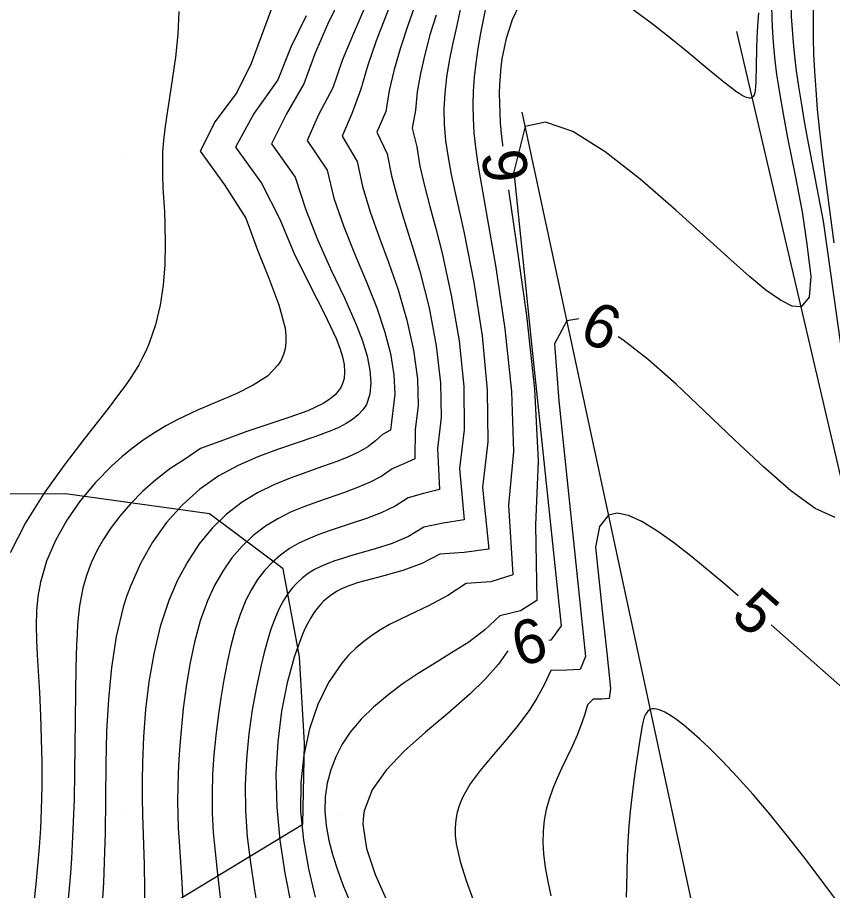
# Model space of a CAD drawing. Extents: x 2602990 to 2605851, y 618069 to 619180.
# Drawn here: x 2603385.29 to 2603422.33, y 618676.53 to 618716.22 of the extents above; entities that cross this region are included whole.
import ezdxf

# ---------------------------------------------------------------- set-up
doc = ezdxf.new("R2010")
doc.units = 0
for name, color, linetype in [('DTM Contours Major', 7, 'Continuous'), ('DTM Contours Major Text', 7, 'Continuous'), ('DTM Contours Minor', 7, 'Continuous'), ('DTM Contours Minor Text', 7, 'Continuous'), ('Exist DTM Crownline', 7, 'Continuous'), ('Exist DTM QL2 LIDAR Elevation Point', 7, 'Continuous'), ('Exist Roads EOP', 7, 'Continuous'), ('PH Exist DTM Breakline', 7, 'Continuous'), ('PH Exist DTM Obscure Area', 7, 'Continuous')]:
    doc.layers.add(name, color=color, linetype=linetype)

msp = doc.modelspace()

# ---------------------------------------------------------------- linework, layer by layer
at = {"layer": 'DTM Contours Major'}
for points in [[(2603408.128, 618716.845), (2603407.768, 618716.112), (2603407.497, 618715.265), (2603407.311, 618714.338), (2603407.261, 618713.958), (2603407.224, 618713.57), (2603407.199, 618713.171), (2603407.188, 618712.76), (2603407.191, 618712.335), (2603407.206, 618711.894), (2603407.235, 618711.428), (2603407.277, 618710.942), (2603407.331, 618710.434), (2603407.339, 618710.37)], [(2603392.624, 618716.495), (2603392.58, 618715.458), (2603392.473, 618714.412), (2603392.33, 618713.389), (2603392.062, 618711.69), (2603391.987, 618711.153), (2603391.929, 618710.626), (2603391.891, 618710.108), (2603391.877, 618709.563), (2603391.884, 618709.021), (2603391.906, 618708.479), (2603391.968, 618707.379), (2603391.993, 618706.816), (2603392.009, 618705.905), (2603391.984, 618704.977), (2603391.908, 618704.047), (2603391.773, 618703.133), (2603391.569, 618702.249), (2603391.285, 618701.413), (2603391.14, 618701.079), (2603390.98, 618700.754), (2603390.804, 618700.434), (2603390.613, 618700.116), (2603390.407, 618699.799), (2603390.185, 618699.478), (2603389.891, 618699.073), (2603389.408, 618698.439), (2603388.351, 618697.091), (2603387.414, 618695.868), (2603386.492, 618694.575), (2603385.653, 618693.238), (2603384.965, 618691.883)], [(2603418.963, 618716.437), (2603418.924, 618715.846), (2603418.899, 618715.301), (2603418.882, 618714.801), (2603418.851, 618713.284), (2603418.839, 618713.064), (2603418.824, 618712.921), (2603418.802, 618712.8), (2603418.772, 618712.703), (2603418.732, 618712.629), (2603418.68, 618712.579), (2603418.639, 618712.56), (2603418.592, 618712.552), (2603418.54, 618712.552), (2603418.482, 618712.563), (2603418.419, 618712.582), (2603418.35, 618712.609), (2603418.225, 618712.673), (2603418.085, 618712.757), (2603417.932, 618712.861), (2603417.764, 618712.983), (2603417.388, 618713.276), (2603416.722, 618713.827), (2603415.526, 618714.826), (2603415.082, 618715.19), (2603414.195, 618715.891), (2603413.268, 618716.569)], [(2603407.605, 618708.387), (2603407.974, 618705.886), (2603408.424, 618702.664), (2603408.79, 618699.313), (2603408.962, 618696.06), (2603408.828, 618693.13), (2603408.901, 618689.717), (2603408.155, 618689.235), (2603407.214, 618689.021), (2603406.537, 618688.374), (2603405.798, 618687.821), (2603405.023, 618687.326), (2603404.237, 618686.852), (2603403.495, 618686.387), (2603402.78, 618685.904), (2603402.102, 618685.399), (2603401.474, 618684.87), (2603400.908, 618684.311), (2603400.415, 618683.721), (2603400.053, 618683.177), (2603399.758, 618682.608), (2603399.53, 618682.017), (2603399.371, 618681.407), (2603399.283, 618680.78), (2603399.266, 618680.139), (2603399.321, 618679.477), (2603399.442, 618678.803), (2603399.62, 618678.118), (2603399.847, 618677.422), (2603400.114, 618676.715), (2603400.411, 618675.997)]]:
    msp.add_lwpolyline(points, dxfattribs=at)
at = {"layer": 'DTM Contours Minor'}
for points in [[(2603422.554, 618726.853), (2603421.959, 618725.424), (2603421.461, 618723.953), (2603421.062, 618722.459), (2603420.761, 618720.956), (2603420.559, 618719.462), (2603420.455, 618717.991), (2603420.441, 618717.418), (2603420.443, 618716.845), (2603420.46, 618716.268), (2603420.493, 618715.68), (2603420.541, 618715.077), (2603420.605, 618714.453), (2603420.687, 618713.787), (2603420.785, 618713.088), (2603420.9, 618712.352), (2603421.033, 618711.574), (2603421.183, 618710.75), (2603421.9, 618706.959), (2603423.158, 618698.028)], [(2603422.553, 618723.58), (2603422.203, 618722.264), (2603421.922, 618720.945), (2603421.709, 618719.636), (2603421.56, 618718.352), (2603421.519, 618717.853), (2603421.488, 618717.355), (2603421.466, 618716.855), (2603421.453, 618716.347), (2603421.449, 618715.828), (2603421.454, 618715.294), (2603421.474, 618714.556), (2603421.511, 618713.773), (2603421.566, 618712.935), (2603421.64, 618712.031), (2603421.735, 618711.053), (2603421.854, 618709.99), (2603422.387, 618705.974)], [(2603406.066, 618719.63), (2603405.239, 618715.793), (2603405.06, 618714.997), (2603404.907, 618714.249), (2603404.792, 618713.5), (2603404.712, 618712.774), (2603404.674, 618712.061), (2603404.684, 618711.349), (2603404.747, 618710.614), (2603404.858, 618709.859), (2603405.007, 618709.073), (2603405.185, 618708.244), (2603405.59, 618706.417), (2603406.029, 618704.174), (2603406.403, 618701.743), (2603406.64, 618699.278), (2603406.671, 618696.931), (2603406.425, 618694.855), (2603406.708, 618692.048), (2603405.588, 618691.898), (2603404.494, 618691.817), (2603403.67, 618691.388), (2603402.805, 618691.077), (2603401.946, 618690.838), (2603401.138, 618690.629), (2603400.726, 618690.509), (2603400.531, 618690.445), (2603400.345, 618690.377), (2603400.166, 618690.304), (2603399.995, 618690.226), (2603399.821, 618690.135), (2603399.656, 618690.035), (2603399.499, 618689.927), (2603399.35, 618689.809), (2603399.207, 618689.681), (2603399.072, 618689.542), (2603398.914, 618689.355), (2603398.764, 618689.15), (2603398.621, 618688.926), (2603398.484, 618688.683), (2603398.353, 618688.42), (2603398.226, 618688.137), (2603397.861, 618687.139), (2603397.544, 618685.976), (2603397.291, 618684.679), (2603397.118, 618683.281), (2603397.04, 618681.814), (2603397.072, 618680.31), (2603397.219, 618678.81), (2603397.45, 618677.322), (2603397.725, 618675.858)], [(2603402.466, 618717.431), (2603401.601, 618715.16), (2603401.21, 618714.055), (2603400.892, 618712.963), (2603400.506, 618711.879), (2603400.043, 618710.821), (2603400.724, 618709.666), (2603400.972, 618708.535), (2603401.323, 618707.39), (2603401.736, 618706.227), (2603402.171, 618705.044), (2603402.587, 618703.84), (2603402.986, 618702.464), (2603403.287, 618701.099), (2603403.466, 618699.787), (2603403.501, 618698.569), (2603403.368, 618697.488), (2603403.357, 618696.148), (2603402.846, 618695.919), (2603402.319, 618695.705), (2603401.848, 618695.372), (2603401.321, 618695.09), (2603400.752, 618694.846), (2603400.153, 618694.624), (2603398.927, 618694.201), (2603398.311, 618693.973), (2603397.705, 618693.721), (2603397.119, 618693.431), (2603396.563, 618693.095), (2603396.01, 618692.674), (2603395.503, 618692.19), (2603395.04, 618691.647), (2603394.624, 618691.048), (2603394.254, 618690.397), (2603393.932, 618689.697), (2603393.602, 618688.784), (2603393.335, 618687.82), (2603393.123, 618686.823), (2603392.956, 618685.809), (2603392.828, 618684.797), (2603392.728, 618683.801), (2603392.673, 618683.138), (2603392.628, 618682.489), (2603392.595, 618681.85), (2603392.575, 618681.221), (2603392.568, 618680.597), (2603392.577, 618679.978), (2603392.6, 618679.365), (2603392.634, 618678.752), (2603392.76, 618676.887), (2603392.795, 618676.249)], [(2603406.709, 618717.403), (2603406.335, 618715.502), (2603406.22, 618714.808), (2603406.125, 618714.143), (2603406.052, 618713.499), (2603406.005, 618712.869), (2603405.985, 618712.245), (2603405.994, 618711.621), (2603406.035, 618710.979), (2603406.105, 618710.321), (2603406.2, 618709.639), (2603406.315, 618708.926), (2603406.591, 618707.373), (2603407.031, 618704.849), (2603407.445, 618702.069), (2603407.742, 618699.218), (2603407.829, 618696.48), (2603407.613, 618694.039), (2603407.804, 618690.886), (2603406.802, 618690.563), (2603405.679, 618690.491), (2603404.851, 618689.937), (2603403.968, 618689.474), (2603403.071, 618689.051), (2603402.202, 618688.617), (2603401.793, 618688.381), (2603401.401, 618688.127), (2603401.028, 618687.851), (2603400.675, 618687.55), (2603400.342, 618687.222), (2603400.03, 618686.864), (2603399.434, 618685.988), (2603398.943, 618684.983), (2603398.565, 618683.872), (2603398.304, 618682.678), (2603398.167, 618681.425), (2603398.16, 618680.137), (2603398.285, 618678.82), (2603398.517, 618677.508), (2603398.824, 618676.22)], [(2603399.996, 618717.194), (2603399.389, 618715.9), (2603398.802, 618714.566), (2603398.304, 618713.199), (2603397.513, 618711.836), (2603396.837, 618710.47), (2603397.917, 618708.966), (2603398.385, 618707.522), (2603398.921, 618706.118), (2603399.534, 618704.761), (2603400.148, 618703.472), (2603400.688, 618702.267), (2603400.973, 618701.521), (2603401.183, 618700.825), (2603401.313, 618700.184), (2603401.355, 618699.603), (2603401.301, 618699.086), (2603401.157, 618698.622), (2603400.981, 618698.381), (2603400.774, 618698.151), (2603400.523, 618697.945), (2603400.232, 618697.758), (2603399.903, 618697.585), (2603399.537, 618697.424), (2603398.8, 618697.148), (2603397.111, 618696.579), (2603396.214, 618696.246), (2603395.318, 618695.854), (2603394.451, 618695.382), (2603393.586, 618694.775), (2603392.791, 618694.064), (2603392.071, 618693.258), (2603391.433, 618692.367), (2603390.883, 618691.4), (2603390.425, 618690.366), (2603390.254, 618689.892), (2603390.102, 618689.407), (2603389.781, 618688.071), (2603389.561, 618686.67), (2603389.423, 618685.225), (2603389.346, 618683.753), (2603389.309, 618682.272), (2603389.271, 618679.119), (2603389.253, 618678.279), (2603389.2, 618676.874), (2603389.105, 618675.473)], [(2603401.098, 618716.718), (2603400.558, 618715.487), (2603400.052, 618714.258), (2603399.631, 618713.028), (2603398.992, 618711.823), (2603398.46, 618710.621), (2603399.361, 618709.284), (2603399.667, 618708.011), (2603400.102, 618706.742), (2603400.61, 618705.482), (2603401.134, 618704.238), (2603401.618, 618703.017), (2603401.973, 618701.955), (2603402.238, 618700.935), (2603402.398, 618699.976), (2603402.439, 618699.097), (2603402.251, 618697.46), (2603401.888, 618697.264), (2603401.568, 618696.974), (2603401.208, 618696.701), (2603400.798, 618696.461), (2603400.343, 618696.246), (2603399.85, 618696.047), (2603399.162, 618695.798), (2603398.436, 618695.545), (2603397.69, 618695.273), (2603396.94, 618694.964), (2603396.204, 618694.604), (2603395.497, 618694.176), (2603394.793, 618693.63), (2603394.146, 618692.997), (2603393.557, 618692.281), (2603393.03, 618691.492), (2603392.567, 618690.635), (2603392.172, 618689.719), (2603391.781, 618688.529), (2603391.483, 618687.287), (2603391.264, 618686.02), (2603391.114, 618684.754), (2603391.021, 618683.517), (2603390.971, 618682.334), (2603390.957, 618681.526), (2603390.957, 618680.747), (2603390.97, 618679.986), (2603391.045, 618677.699), (2603391.066, 618676.565), (2603391.056, 618675.395)], [(2603403.391, 618716.884), (2603403.028, 618715.855), (2603402.7, 618714.841), (2603402.411, 618713.858), (2603402.183, 618712.896), (2603402.039, 618711.944), (2603401.627, 618711.011), (2603402.09, 618710.016), (2603402.284, 618709.021), (2603402.557, 618707.999), (2603402.881, 618706.943), (2603403.229, 618705.843), (2603403.573, 618704.693), (2603403.997, 618703.015), (2603404.325, 618701.296), (2603404.521, 618699.609), (2603404.55, 618698.026), (2603404.377, 618696.62), (2603404.478, 618694.765), (2603403.749, 618694.583), (2603403.046, 618694.387), (2603402.461, 618694.003), (2603401.822, 618693.694), (2603401.149, 618693.436), (2603400.463, 618693.209), (2603399.464, 618692.884), (2603398.982, 618692.711), (2603398.518, 618692.523), (2603398.075, 618692.313), (2603397.658, 618692.073), (2603397.246, 618691.78), (2603396.867, 618691.446), (2603396.521, 618691.073), (2603396.208, 618690.661), (2603395.926, 618690.211), (2603395.675, 618689.724), (2603395.407, 618689.081), (2603395.179, 618688.39), (2603394.984, 618687.658), (2603394.816, 618686.893), (2603394.669, 618686.101), (2603394.539, 618685.289), (2603394.416, 618684.434), (2603394.309, 618683.568), (2603394.223, 618682.693), (2603394.163, 618681.811), (2603394.135, 618680.925), (2603394.144, 618680.038), (2603394.192, 618679.159), (2603394.27, 618678.282), (2603394.366, 618677.408), (2603394.565, 618675.679)], [(2603419.561, 618716.772), (2603419.573, 618716.144), (2603419.602, 618715.52), (2603419.649, 618714.895), (2603419.713, 618714.265), (2603419.793, 618713.624), (2603419.859, 618713.166), (2603419.932, 618712.7), (2603420.1, 618711.741), (2603420.292, 618710.741), (2603420.639, 618709.037), (2603420.959, 618707.376), (2603421.169, 618705.913), (2603421.353, 618704.446), (2603421.264, 618703.505), (2603420.904, 618703.068), (2603420.497, 618703.1), (2603419.961, 618703.364), (2603419.308, 618703.824), (2603418.552, 618704.447), (2603417.706, 618705.196), (2603415.217, 618707.462), (2603413.589, 618708.873), (2603411.994, 618710.115), (2603410.527, 618711.032), (2603409.283, 618711.467), (2603408.358, 618711.264), (2603407.848, 618709.196), (2603408.253, 618705.236), (2603408.675, 618701.231), (2603409.994, 618688.56), (2603409.526, 618687.903), (2603409.444, 618687.901)], [(2603396.825, 618716.589), (2603395.907, 618714.125), (2603395.258, 618712.808), (2603394.273, 618711.483), (2603393.597, 618710.144), (2603394.705, 618708.616), (2603395.67, 618707.099), (2603396.187, 618705.688), (2603396.722, 618704.362), (2603397.177, 618703.152), (2603397.451, 618702.089), (2603397.487, 618701.759), (2603397.487, 618701.45), (2603397.452, 618701.161), (2603397.382, 618700.892), (2603397.274, 618700.64), (2603397.129, 618700.406), (2603396.649, 618699.919), (2603396.001, 618699.497), (2603395.229, 618699.114), (2603394.373, 618698.744), (2603393.476, 618698.363), (2603392.578, 618697.944), (2603392.039, 618697.655), (2603391.515, 618697.342), (2603391.008, 618697.003), (2603390.515, 618696.639), (2603390.038, 618696.249), (2603389.576, 618695.832), (2603388.833, 618695.07), (2603388.149, 618694.243), (2603387.541, 618693.365), (2603387.025, 618692.446), (2603386.618, 618691.501), (2603386.337, 618690.541), (2603386.224, 618689.893), (2603386.164, 618689.241), (2603386.146, 618688.581), (2603386.159, 618687.912), (2603386.192, 618687.23), (2603386.29, 618685.524), (2603386.338, 618684.486), (2603386.374, 618683.428), (2603386.394, 618682.357), (2603386.394, 618681.281), (2603386.371, 618680.208), (2603386.333, 618679.346), (2603386.278, 618678.491), (2603386.209, 618677.646), (2603386.127, 618676.809), (2603386.032, 618675.982)], [(2603398.406, 618716.297), (2603397.719, 618714.877), (2603397.12, 618713.382), (2603396.051, 618711.862), (2603395.2, 618710.329), (2603396.386, 618708.681), (2603397.21, 618707.054), (2603397.848, 618705.523), (2603398.557, 618704.085), (2603399.234, 618702.772), (2603399.777, 618701.619), (2603399.941, 618701.192), (2603400.062, 618700.798), (2603400.135, 618700.435), (2603400.16, 618700.104), (2603400.133, 618699.801), (2603400.051, 618699.528), (2603399.966, 618699.363), (2603399.858, 618699.209), (2603399.725, 618699.064), (2603399.57, 618698.928), (2603399.392, 618698.799), (2603399.191, 618698.676), (2603398.483, 618698.34), (2603397.632, 618698.025), (2603395.675, 618697.377), (2603394.658, 618697.002), (2603393.604, 618696.622), (2603392.922, 618696.156), (2603392.222, 618695.697), (2603391.574, 618695.199), (2603390.977, 618694.669), (2603390.434, 618694.114), (2603389.943, 618693.542), (2603389.554, 618693.027), (2603389.208, 618692.502), (2603388.905, 618691.967), (2603388.646, 618691.419), (2603388.434, 618690.856), (2603388.268, 618690.279), (2603388.183, 618689.881), (2603388.116, 618689.474), (2603388.066, 618689.055), (2603388.028, 618688.624), (2603388, 618688.178), (2603387.979, 618687.716), (2603387.947, 618686.646), (2603387.928, 618685.509), (2603387.907, 618683.108), (2603387.892, 618681.881), (2603387.865, 618680.663), (2603387.844, 618679.983), (2603387.816, 618679.31), (2603387.783, 618678.642), (2603387.743, 618677.975), (2603387.698, 618677.308), (2603387.645, 618676.639), (2603387.543, 618675.533)], [(2603404.316, 618716.332), (2603404.038, 618715.438), (2603403.807, 618714.538), (2603403.61, 618713.674), (2603403.461, 618712.834), (2603403.374, 618712.008), (2603403.236, 618711.189), (2603403.435, 618710.335), (2603403.583, 618709.465), (2603403.788, 618708.563), (2603404.033, 618707.619), (2603404.301, 618706.62), (2603404.574, 618705.557), (2603405.009, 618703.589), (2603405.359, 618701.512), (2603405.573, 618699.435), (2603405.599, 618697.468), (2603405.388, 618695.721), (2603405.592, 618693.381), (2603404.645, 618693.234), (2603403.764, 618693.048), (2603403.064, 618692.629), (2603402.314, 618692.309), (2603401.549, 618692.058), (2603400.425, 618691.737), (2603400.065, 618691.629), (2603399.72, 618691.517), (2603399.393, 618691.396), (2603399.084, 618691.263), (2603398.794, 618691.116), (2603398.508, 618690.939), (2603398.243, 618690.74), (2603398, 618690.519), (2603397.776, 618690.274), (2603397.57, 618690.004), (2603397.381, 618689.709), (2603397.172, 618689.312), (2603396.983, 618688.877), (2603396.812, 618688.404), (2603396.654, 618687.895), (2603396.507, 618687.35), (2603396.366, 618686.772), (2603396.155, 618685.794), (2603395.966, 618684.747), (2603395.809, 618683.645), (2603395.697, 618682.502), (2603395.64, 618681.33), (2603395.652, 618680.145), (2603395.736, 618678.968), (2603395.876, 618677.8), (2603396.048, 618676.647), (2603396.229, 618675.518)], [(2603410.801, 618702.519), (2603410.253, 618702.428), (2603409.704, 618701.381), (2603409.899, 618698.79), (2603411.113, 618687.165), (2603410.868, 618686.577), (2603410.261, 618686.552), (2603409.532, 618686.532), (2603409.23, 618685.882), (2603408.902, 618685.274), (2603408.541, 618684.711), (2603407.988, 618683.966), (2603407.413, 618683.273), (2603406.848, 618682.618), (2603406.323, 618681.988), (2603405.867, 618681.371), (2603405.512, 618680.753), (2603405.375, 618680.421), (2603405.274, 618680.084), (2603405.209, 618679.74), (2603405.179, 618679.386), (2603405.185, 618679.022), (2603405.227, 618678.644), (2603405.409, 618677.842), (2603405.687, 618676.981), (2603406.013, 618676.063)], [(2603422.45, 618693.487), (2603421.539, 618693.901), (2603420.443, 618694.696), (2603419.208, 618695.768), (2603417.882, 618697.012), (2603416.512, 618698.327), (2603415.219, 618699.542), (2603413.971, 618700.648), (2603412.809, 618701.569), (2603412.594, 618701.705)], [(2603418.046, 618689.925), (2603417.432, 618690.46), (2603415.932, 618691.705), (2603415.112, 618692.344), (2603414.352, 618692.884), (2603413.664, 618693.303), (2603413.06, 618693.576), (2603412.551, 618693.681), (2603412.148, 618693.593), (2603411.749, 618693.071), (2603411.568, 618692.138), (2603411.896, 618688.967), (2603412.073, 618687.335), (2603412.241, 618685.712), (2603412.189, 618685.249), (2603411.85, 618685.231), (2603411.462, 618685.224), (2603411.204, 618684.974), (2603411.082, 618684.549), (2603410.946, 618684.144), (2603410.732, 618683.597), (2603410.501, 618683.08), (2603410.031, 618682.104), (2603409.812, 618681.632), (2603409.616, 618681.163), (2603409.452, 618680.687), (2603409.323, 618680.206), (2603409.232, 618679.718), (2603409.178, 618679.221), (2603409.165, 618678.714), (2603409.192, 618678.195), (2603409.274, 618677.579), (2603409.392, 618676.943), (2603409.525, 618676.283)], [(2603423.304, 618685.293), (2603422.01, 618686.416), (2603419.549, 618688.606)], [(2603407.58, 618687.422), (2603407.158, 618686.818), (2603406.538, 618686.114), (2603405.864, 618685.463), (2603404.851, 618684.58), (2603403.83, 618683.722), (2603402.871, 618682.869), (2603402.042, 618682.003), (2603401.413, 618681.103), (2603401.052, 618680.152), (2603401.018, 618679.953), (2603400.997, 618679.75), (2603400.991, 618679.543), (2603401.148, 618678.443), (2603401.554, 618677.258), (2603402.113, 618675.994)], [(2603422.661, 618675.873), (2603421.137, 618677.919), (2603420.291, 618679.001), (2603419.484, 618679.991), (2603418.719, 618680.887), (2603417.998, 618681.692), (2603417.327, 618682.405), (2603416.707, 618683.027), (2603416.304, 618683.41), (2603415.929, 618683.748), (2603415.582, 618684.039), (2603415.263, 618684.284), (2603414.974, 618684.482), (2603414.715, 618684.632), (2603414.576, 618684.698), (2603414.448, 618684.746), (2603414.331, 618684.777), (2603414.224, 618684.789), (2603414.128, 618684.783), (2603414.043, 618684.757), (2603413.935, 618684.681), (2603413.848, 618684.565), (2603413.779, 618684.413), (2603413.722, 618684.23), (2603413.675, 618684.021), (2603413.599, 618683.578), (2603413.393, 618682.192), (2603413.287, 618681.402), (2603413.212, 618680.777), (2603413.143, 618680.125), (2603413.083, 618679.452), (2603413.035, 618678.767), (2603413.003, 618678.078), (2603412.97, 618676.703), (2603412.949, 618676.23)]]:
    msp.add_lwpolyline(points, dxfattribs=at)
at = {"layer": 'Exist DTM Crownline'}
msp.add_spline([(2603233.488, 618380.754), (2603285.185, 618400.095), (2603335.457, 618418.629), (2603390.812, 618439.069), (2603440.087, 618457.325), (2603493.996, 618477.231), (2603542.655, 618495.301), (2603600.808, 618516.867), (2603653.659, 618536.362), (2603706.222, 618555.742), (2603764.811, 618577.593), (2603823.52, 618599.847), (2603878.564, 618620.56), (2603937.951, 618643.078), (2603997.369, 618665.789), (2604036.209, 618680.665), (2604055.311, 618688.017)], degree=3, dxfattribs=at)
at = {"layer": 'Exist DTM QL2 LIDAR Elevation Point'}
for p, q in [((2603390, 618710), (2603390, 618710)), ((2603390, 618700), (2603390, 618700)), ((2603400, 618700), (2603400, 618700)), ((2603390, 618690), (2603390, 618690)), ((2603400, 618690), (2603400, 618690)), ((2603390, 618680), (2603390, 618680)), ((2603400, 618680), (2603400, 618680))]:
    msp.add_line(p, q, dxfattribs=at)
at = {"layer": 'Exist Roads EOP'}
msp.add_spline([(2603230.17, 618389.98), (2603282.929, 618409.597), (2603332.773, 618427.868), (2603388.167, 618448.413), (2603437.203, 618466.721), (2603490.778, 618486.527), (2603539.039, 618504.558), (2603597.451, 618526.156), (2603651.053, 618545.972), (2603705.208, 618566.084), (2603762.02, 618587.183), (2603820.334, 618609.162), (2603876.341, 618629.99), (2603934.909, 618652.28), (2603996.409, 618675.568), (2604033.216, 618689.957), (2604052.01, 618697.199)], degree=3, dxfattribs=at)
at = {"layer": 'PH Exist DTM Breakline'}
for points in [[(2603420.106, 618512.049), (2603420.211, 618516.533), (2603420.648, 618529.041), (2603420.819, 618538.47), (2603422.128, 618549.088), (2603423.344, 618553.609), (2603424.552, 618556.495), (2603427.152, 618561.197), (2603431.339, 618569.035), (2603433.508, 618575.626), (2603437.546, 618591.762), (2603439.238, 618603.824), (2603439.585, 618610.612), (2603438.591, 618626.145), (2603435.827, 618639.611), (2603430.526, 618661.513), (2603425.292, 618684.296), (2603417.979, 618715.577)], [(2603408.22, 618711.909), (2603415.864, 618676.266), (2603422.019, 618648.891), (2603426.776, 618631.517), (2603427.443, 618626.233), (2603427.478, 618620.512), (2603427.295, 618608.569), (2603425.141, 618592.108), (2603420.965, 618573.458), (2603416.114, 618558.205), (2603413.059, 618550.236), (2603411.173, 618537.294), (2603410.55, 618525.353), (2603410.291, 618510.77), (2603410.807, 618500.206), (2603412.958, 618489.948), (2603414.564, 618484.094), (2603414.609, 618480.322), (2603413.96, 618476.113), (2603411.856, 618470.088), (2603407.732, 618462.124), (2603403.683, 618456.863), (2603402.289, 618454.592)]]:
    msp.add_lwpolyline(points, dxfattribs=at)
at = {"layer": 'PH Exist DTM Obscure Area'}
msp.add_lwpolyline([(2603390.37, 618674.755), (2603398.261, 618679.54), (2603398.342, 618683.22), (2603398.107, 618687.155), (2603397.365, 618691.156), (2603394.014, 618693.647), (2603387.483, 618694.566), (2603382.28, 618694.528), (2603373.206, 618694.572), (2603367.142, 618694.441)], dxfattribs=at)

# ---------------------------------------------------------------- texts
at = {"layer": 'DTM Contours Major Text'}
msp.add_text('6', height=2, rotation=97.6556, dxfattribs=at).set_placement((2603408.544, 618708.863))
at = {"layer": 'DTM Contours Minor Text'}
for s, rotation, p in [('6', 335.5744, (2603410.738, 618701.594)), ('5', 318.7321, (2603417.649, 618688.948)), ('6', 14.3989, (2603408.067, 618686.697))]:
    msp.add_text(s, height=2, rotation=rotation, dxfattribs=at).set_placement(p)

doc.saveas('drawing.dxf')
